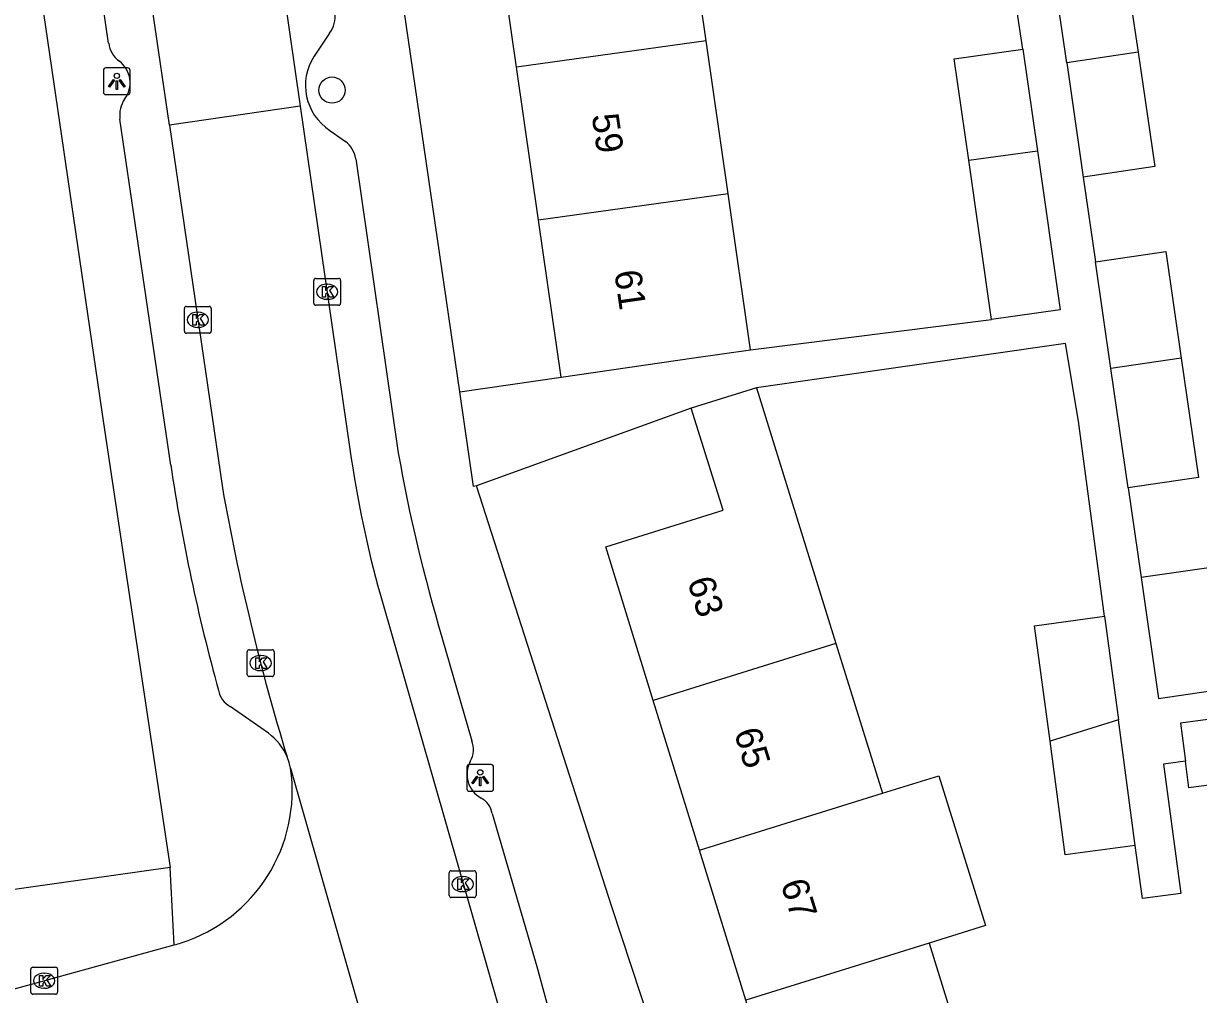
# Model space of a CAD drawing. Extents: x 159053 to 160041, y 380450 to 381422.
# Drawn here: x 159509.92 to 159553.7, y 381000.34 to 381036.52 of the extents above; entities that cross this region are included whole.
import ezdxf

# ---------------------------------------------------------------- set-up
doc = ezdxf.new("R2010")
doc.units = 0
for name, color, linetype in [('IMGEO_Boom', 7, 'Continuous'), ('IMGEO_Kolk', 7, 'Continuous'), ('IMGEO_Lichtpunt', 7, 'Continuous'), ('IMGEO_Pand', 7, 'Continuous'), ('IMGEO_Pand_nummerreeks', 7, 'Continuous'), ('IMGEO_Rijbaan_lokaal_open', 7, 'Continuous'), ('IMGEO_Voetpad_open', 7, 'Continuous')]:
    doc.layers.add(name, color=color, linetype=linetype)

msp = doc.modelspace()

# ---------------------------------------------------------------- linework, layer by layer
at = {"layer": 'IMGEO_Boom'}
msp.add_circle((159521.415, 381034.038), 0.489, dxfattribs=at)
at = {"layer": 'IMGEO_Kolk'}
for p, q in [((159520.809, 381027.022), (159521.661, 381027.022)), ((159520.734, 381026.096), (159520.734, 381026.948)), ((159521.222, 381026.802), (159521.247, 381026.802)), ((159521.735, 381026.948), (159521.735, 381026.096)), ((159521.245, 381026.242), (159521.22, 381026.242)), ((159515.914, 381025.052), (159515.914, 381025.904)), ((159515.989, 381025.978), (159516.841, 381025.978)), ((159516.402, 381025.758), (159516.427, 381025.758)), ((159516.915, 381025.904), (159516.915, 381025.052)), ((159521.661, 381026.022), (159520.809, 381026.022)), ((159516.841, 381024.978), (159515.989, 381024.978)), ((159516.425, 381025.198), (159516.4, 381025.198)), ((159518.254, 381012.26), (159518.254, 381013.112)), ((159518.329, 381013.186), (159519.181, 381013.186)), ((159519.255, 381013.112), (159519.255, 381012.26)), ((159518.742, 381012.966), (159518.767, 381012.966)), ((159519.181, 381012.186), (159518.329, 381012.186)), ((159518.765, 381012.406), (159518.74, 381012.406)), ((159525.785, 381004.025), (159525.785, 381004.877)), ((159525.86, 381004.951), (159526.712, 381004.951)), ((159526.273, 381004.731), (159526.298, 381004.731)), ((159526.786, 381004.877), (159526.786, 381004.025)), ((159526.712, 381003.951), (159525.86, 381003.951)), ((159526.296, 381004.171), (159526.271, 381004.171)), ((159510.19, 381000.424), (159510.19, 381001.276)), ((159510.265, 381001.35), (159511.117, 381001.35)), ((159511.191, 381001.276), (159511.191, 381000.424)), ((159510.678, 381001.13), (159510.703, 381001.13)), ((159511.117, 381000.35), (159510.265, 381000.35)), ((159510.701, 381000.57), (159510.676, 381000.57))]:
    msp.add_line(p, q, dxfattribs=at)
for points in [[(159520.809, 381027.022), (159521.661, 381027.022)], [(159520.734, 381026.096), (159520.734, 381026.948)], [(159521.055, 381026.722), (159521.178, 381026.722), (159521.178, 381026.571), (159521.308, 381026.722), (159521.472, 381026.722), (159521.326, 381026.571), (159521.479, 381026.322), (159521.327, 381026.322), (159521.242, 381026.486), (159521.178, 381026.419), (159521.178, 381026.322), (159521.055, 381026.322), (159521.055, 381026.722)], [(159521.735, 381026.948), (159521.735, 381026.096)], [(159515.914, 381025.052), (159515.914, 381025.904)], [(159515.989, 381025.978), (159516.841, 381025.978)], [(159516.915, 381025.904), (159516.915, 381025.052)], [(159521.661, 381026.022), (159520.809, 381026.022)], [(159516.235, 381025.678), (159516.358, 381025.678), (159516.358, 381025.527), (159516.488, 381025.678), (159516.652, 381025.678), (159516.506, 381025.527), (159516.659, 381025.278), (159516.507, 381025.278), (159516.422, 381025.442), (159516.358, 381025.375), (159516.358, 381025.278), (159516.235, 381025.278), (159516.235, 381025.678)], [(159516.841, 381024.978), (159515.989, 381024.978)], [(159518.254, 381012.26), (159518.254, 381013.112)], [(159518.329, 381013.186), (159519.181, 381013.186)], [(159519.255, 381013.112), (159519.255, 381012.26)], [(159518.575, 381012.886), (159518.698, 381012.886), (159518.698, 381012.735), (159518.828, 381012.886), (159518.992, 381012.886), (159518.846, 381012.735), (159518.999, 381012.486), (159518.847, 381012.486), (159518.762, 381012.65), (159518.698, 381012.583), (159518.698, 381012.486), (159518.575, 381012.486), (159518.575, 381012.886)], [(159519.181, 381012.186), (159518.329, 381012.186)], [(159525.785, 381004.025), (159525.785, 381004.877)], [(159525.86, 381004.951), (159526.712, 381004.951)], [(159526.786, 381004.877), (159526.786, 381004.025)], [(159526.106, 381004.651), (159526.229, 381004.651), (159526.229, 381004.5), (159526.359, 381004.651), (159526.523, 381004.651), (159526.377, 381004.5), (159526.53, 381004.251), (159526.378, 381004.251), (159526.293, 381004.415), (159526.229, 381004.348), (159526.229, 381004.251), (159526.106, 381004.251), (159526.106, 381004.651)], [(159526.712, 381003.951), (159525.86, 381003.951)], [(159510.19, 381000.424), (159510.19, 381001.276)], [(159510.265, 381001.35), (159511.117, 381001.35)], [(159511.191, 381001.276), (159511.191, 381000.424)], [(159510.511, 381001.05), (159510.634, 381001.05), (159510.634, 381000.899), (159510.764, 381001.05), (159510.928, 381001.05), (159510.782, 381000.899), (159510.935, 381000.65), (159510.783, 381000.65), (159510.698, 381000.814), (159510.634, 381000.747), (159510.634, 381000.65), (159510.511, 381000.65), (159510.511, 381001.05)], [(159511.117, 381000.35), (159510.265, 381000.35)]]:
    msp.add_lwpolyline(points, dxfattribs=at)
for centre, start, end in [((159520.811, 381026.946), 91.552, 178.448), ((159520.811, 381026.946), 91.552, 178.448), ((159521.659, 381026.946), 1.552, 88.448), ((159521.659, 381026.946), 1.552, 88.448), ((159515.991, 381025.902), 91.552, 178.448), ((159515.991, 381025.902), 91.552, 178.448), ((159516.839, 381025.902), 1.552, 88.448), ((159516.839, 381025.902), 1.552, 88.448), ((159520.811, 381026.098), 181.552, 268.448), ((159520.811, 381026.098), 181.552, 268.448), ((159521.659, 381026.098), 271.552, 358.448), ((159521.659, 381026.098), 271.552, 358.448), ((159515.991, 381025.054), 181.552, 268.448), ((159515.991, 381025.054), 181.552, 268.448), ((159516.839, 381025.054), 271.552, 358.448), ((159516.839, 381025.054), 271.552, 358.448), ((159518.331, 381013.11), 91.552, 178.448), ((159518.331, 381013.11), 91.552, 178.448), ((159519.179, 381013.11), 1.552, 88.448), ((159519.179, 381013.11), 1.552, 88.448), ((159518.331, 381012.262), 181.552, 268.448), ((159518.331, 381012.262), 181.552, 268.448), ((159519.179, 381012.262), 271.552, 358.448), ((159519.179, 381012.262), 271.552, 358.448), ((159525.862, 381004.875), 91.552, 178.448), ((159525.862, 381004.875), 91.552, 178.448), ((159526.71, 381004.875), 1.552, 88.448), ((159526.71, 381004.875), 1.552, 88.448), ((159525.862, 381004.027), 181.552, 268.448), ((159525.862, 381004.027), 181.552, 268.448), ((159526.71, 381004.027), 271.552, 358.448), ((159526.71, 381004.027), 271.552, 358.448), ((159510.267, 381001.274), 91.552, 178.448), ((159510.267, 381001.274), 91.552, 178.448), ((159511.115, 381001.274), 1.552, 88.448), ((159511.115, 381001.274), 1.552, 88.448), ((159510.267, 381000.426), 181.552, 268.448), ((159510.267, 381000.426), 181.552, 268.448), ((159511.115, 381000.426), 271.552, 358.448), ((159511.115, 381000.426), 271.552, 358.448)]:
    msp.add_arc(centre, 0.0765, start, end, dxfattribs=at)
for centre, major_axis, ratio, start_param, end_param in [((159521.221, 381026.522), (-0.387, 0.002), 0.722429, 4.712389, 7.853982), ((159521.246, 381026.522), (-0.39, 0.002), 0.717154, 1.570796, 4.712389), ((159516.401, 381025.478), (-0.387, 0.002), 0.722429, 4.712389, 7.853982), ((159516.426, 381025.478), (-0.39, 0.002), 0.717154, 1.570796, 4.712389), ((159518.741, 381012.686), (-0.387, 0.002), 0.722429, 4.712389, 7.853982), ((159518.766, 381012.686), (-0.39, 0.002), 0.717154, 1.570796, 4.712389), ((159526.272, 381004.451), (-0.387, 0.002), 0.722429, 4.712389, 7.853982), ((159526.297, 381004.451), (-0.39, 0.002), 0.717154, 1.570796, 4.712389), ((159510.677, 381000.85), (-0.387, 0.002), 0.722429, 4.712389, 7.853982), ((159510.702, 381000.85), (-0.39, 0.002), 0.717154, 1.570796, 4.712389)]:
    msp.add_ellipse(centre, major_axis=major_axis, ratio=ratio, start_param=start_param, end_param=end_param, dxfattribs=at)
at = {"layer": 'IMGEO_Lichtpunt'}
for p, q in [((159512.898, 381034.773), (159512.898, 381033.966)), ((159512.898, 381034.773), (159512.898, 381033.966)), ((159513.8, 381034.868), (159512.992, 381034.868)), ((159513.8, 381034.868), (159512.992, 381034.868)), ((159513.894, 381033.966), (159513.894, 381034.773)), ((159513.894, 381033.966), (159513.894, 381034.773)), ((159512.992, 381033.872), (159513.8, 381033.872)), ((159512.992, 381033.872), (159513.8, 381033.872)), ((159526.439, 381008.814), (159526.439, 381008.007)), ((159526.439, 381008.814), (159526.439, 381008.007)), ((159527.341, 381008.909), (159526.533, 381008.909)), ((159527.341, 381008.909), (159526.533, 381008.909)), ((159527.435, 381008.007), (159527.435, 381008.814)), ((159527.435, 381008.007), (159527.435, 381008.814)), ((159526.533, 381007.913), (159527.341, 381007.913)), ((159526.533, 381007.913), (159527.341, 381007.913))]:
    msp.add_line(p, q, dxfattribs=at)
for points in [[(159513.272, 381034.437), (159513.311, 381034.409), (159513.123, 381034.147), (159513.085, 381034.174), (159513.272, 381034.437)], [(159513.374, 381034.389), (159513.421, 381034.389), (159513.421, 381034.067), (159513.374, 381034.067), (159513.374, 381034.389)], [(159513.484, 381034.409), (159513.522, 381034.436), (159513.709, 381034.174), (159513.67, 381034.146), (159513.484, 381034.409)], [(159526.813, 381008.478), (159526.852, 381008.45), (159526.664, 381008.188), (159526.626, 381008.215), (159526.813, 381008.478)], [(159526.915, 381008.43), (159526.962, 381008.43), (159526.962, 381008.108), (159526.915, 381008.108), (159526.915, 381008.43)], [(159527.025, 381008.45), (159527.063, 381008.477), (159527.25, 381008.215), (159527.211, 381008.187), (159527.025, 381008.45)]]:
    msp.add_lwpolyline(points, dxfattribs=at)
for centre in [(159513.397, 381034.571), (159526.938, 381008.612)]:
    msp.add_circle(centre, 0.0994, dxfattribs=at)
for centre, start, end in [((159512.992, 381034.773), 90, 180), ((159512.992, 381034.773), 90, 180), ((159513.8, 381034.773), 0, 90), ((159513.8, 381034.773), 0, 90), ((159512.992, 381033.966), 180, 270), ((159512.992, 381033.966), 180, 270), ((159513.8, 381033.966), 270, 0), ((159513.8, 381033.966), 270, 360), ((159526.533, 381008.814), 90, 180), ((159526.533, 381008.814), 90, 180), ((159527.341, 381008.814), 0, 90), ((159527.341, 381008.814), 0, 90), ((159526.533, 381008.007), 180, 270), ((159526.533, 381008.007), 180, 270), ((159527.341, 381008.007), 270, 0), ((159527.341, 381008.007), 270, 360)]:
    msp.add_arc(centre, 0.0946, start, end, dxfattribs=at)
at = {"layer": 'IMGEO_Pand'}
for points in [[(159535.353, 381035.877), (159534.532, 381041.576)], [(159528.287, 381034.896), (159527.466, 381040.595)], [(159548.245, 381038.855), (159550.887, 381039.245), (159551.461, 381035.45)], [(159548.793, 381035.056), (159548.245, 381038.855)], [(159535.353, 381035.877), (159528.287, 381034.896)], [(159536.174, 381030.178), (159535.353, 381035.877)], [(159545.141, 381031.423), (159544.597, 381035.199), (159547.155, 381035.568)], [(159547.155, 381035.568), (159547.699, 381031.778)], [(159551.461, 381035.45), (159548.793, 381035.056)], [(159551.461, 381035.45), (159552.077, 381031.189), (159549.408, 381030.795)], [(159548.793, 381035.056), (159549.408, 381030.795)], [(159529.108, 381029.197), (159528.287, 381034.896)], [(159545.141, 381031.423), (159547.699, 381031.778)], [(159545.995, 381025.487), (159545.141, 381031.423)], [(159547.699, 381031.778), (159548.554, 381025.856), (159545.995, 381025.487)], [(159536.174, 381030.178), (159529.108, 381029.197)], [(159537.011, 381024.365), (159536.174, 381030.178)], [(159529.951, 381023.347), (159529.108, 381029.197)], [(159549.864, 381027.64), (159552.483, 381028.019), (159553.056, 381024.051)], [(159550.438, 381023.665), (159549.864, 381027.64)], [(159529.951, 381023.347), (159534.9, 381024.061), (159537.011, 381024.365)], [(159553.056, 381024.051), (159550.438, 381023.665)], [(159553.056, 381024.051), (159553.699, 381019.598), (159551.079, 381019.219)], [(159551.079, 381019.219), (159550.438, 381023.665)], [(159537.231, 381022.938), (159534.805, 381022.185)], [(159537.231, 381022.938), (159540.192, 381013.416)], [(159533.382, 381011.296), (159531.613, 381017.025), (159535.986, 381018.383), (159534.805, 381022.185)], [(159554.806, 381012.513), (159554.264, 381016.262), (159551.563, 381015.872)], [(159551.563, 381015.872), (159552.213, 381011.364), (159554.914, 381011.763), (159554.806, 381012.513)], [(159548.175, 381009.778), (159547.598, 381014.08), (159550.203, 381014.43)], [(159550.203, 381014.43), (159550.721, 381010.57)], [(159540.192, 381013.416), (159533.382, 381011.296)], [(159540.192, 381013.416), (159541.927, 381007.834)], [(159535.107, 381005.712), (159533.382, 381011.296)], [(159556.651, 381010.937), (159553.028, 381010.453), (159553.218, 381009.034)], [(159550.721, 381010.57), (159548.175, 381009.778)], [(159551.348, 381005.893), (159550.721, 381010.57)], [(159551.348, 381005.893), (159548.742, 381005.544), (159548.175, 381009.778)], [(159556.975, 381008.526), (159553.35, 381008.042), (159553.218, 381009.034)], [(159541.927, 381007.834), (159544.034, 381008.49), (159545.77, 381002.909), (159543.663, 381002.253)], [(159535.107, 381005.712), (159541.927, 381007.834)], [(159536.832, 381000.127), (159535.107, 381005.712)], [(159543.663, 381002.253), (159544.363, 381000), (159545.411, 380996.628), (159548.335, 380997.538), (159549.501, 380993.789), (159544.408, 380992.205), (159543.273, 380995.852), (159538.601, 380994.398), (159536.871, 381000), (159536.832, 381000.127)], [(159543.663, 381002.253), (159536.832, 381000.127)]]:
    msp.add_lwpolyline(points, dxfattribs=at)
at = {"layer": 'IMGEO_Rijbaan_lokaal_open'}
for points in [[(159519.631, 381037.591), (159520.233, 381033.434)], [(159515.356, 381032.728), (159514.749, 381036.884)], [(159520.233, 381033.434), (159515.356, 381032.728)], [(159520.233, 381033.434), (159522.084, 381020.653)], [(159515.356, 381032.728), (159517.331, 381019.216)], [(159523.217, 381015.215), (159529.618, 380992.905)], [(159519.873, 381008.767), (159519.819, 381008.982), (159519.743, 381009.189)], [(159519.873, 381008.767), (159524.09, 380993.976)], [(159505.757, 380999.512), (159507.56, 381000), (159510.493, 381000.794), (159515.537, 381002.185)]]:
    msp.add_lwpolyline(points, dxfattribs=at)
for centre, radius, start, end in [((159564.874, 381026.731), 43.22, 188.0847, 195.4536), ((159601.668, 381034.2), 85.658, 190.07433, 196.97678), ((159513.978, 381007.931), 5.954, 287.7766, 8.0686), ((159514.021, 381007.758), 5.776, 285.2168, 287.8974)]:
    msp.add_arc(centre, radius, start, end, dxfattribs=at)
at = {"layer": 'IMGEO_Voetpad_open'}
for points in [[(159526.177, 381022.796), (159513.71, 381108.241), (159513.655, 381108.522)], [(159505.664, 381071.035), (159512.894, 381021.627), (159515.381, 381005.067)], [(159513.092, 381035.788), (159510.774, 381051.692)], [(159547.155, 381035.568), (159546.636, 381039.015)], [(159521.326, 381036.157), (159520.751, 381035.309)], [(159515.408, 381020.062), (159513.513, 381032.959)], [(159521.335, 381032.537), (159521.919, 381032.129)], [(159522.303, 381031.481), (159523.884, 381020.517)], [(159549.408, 381030.795), (159549.864, 381027.64)], [(159537.011, 381024.365), (159545.995, 381025.487)], [(159550.203, 381014.43), (159549.227, 381021.703), (159548.75, 381024.601), (159537.231, 381022.938)], [(159526.177, 381022.796), (159529.951, 381023.347)], [(159526.805, 381019.287), (159526.692, 381019.269), (159526.177, 381022.796)], [(159534.805, 381022.185), (159526.805, 381019.287)], [(159536.175, 380990.447), (159531.838, 381003.607), (159526.805, 381019.287)], [(159551.079, 381019.219), (159551.563, 381015.872)], [(159525.513, 381013.647), (159526.621, 381009.794)], [(159519.045, 381010.071), (159517.625, 381011.069)], [(159553.218, 381009.034), (159552.403, 381008.925), (159553.047, 381004.101), (159551.614, 381003.909), (159551.348, 381005.893)], [(159527.382, 381007.083), (159529.054, 381001.381), (159530.375, 380996.511)], [(159515.381, 381005.067), (159500.763, 381003.012), (159488.332, 381001.222)], [(159515.537, 381002.185), (159515.381, 381005.067)]]:
    msp.add_lwpolyline(points, dxfattribs=at)
for centre, radius, start, end in [((159520.513, 381036.772), 1.019, 322.8909, 8.1868), ((159514.06, 381035.904), 0.974, 186.8164, 234.2333), ((159512.898, 381034.314), 0.995, 322.3301, 53.4509), ((159522.429, 381034.215), 2.003, 146.903, 236.8909), ((159514.577, 381033.107), 1.074, 146.1236, 187.9432), ((159521.22, 381031.277), 1.102, 10.6618, 50.6395), ((159583.887, 381031.117), 60.932, 190.01806, 196.66093), ((159584.16, 381030.249), 69.503, 188.42848, 195.49962), ((159518.04, 381011.833), 0.87, 190.4089, 241.4661), ((159517.78, 381008.352), 2.134, 23.0788, 53.6362), ((159525.817, 381009.466), 0.869, 329.488, 22.182), ((159527.464, 381008.547), 1.018, 152.0098, 241.0503), ((159526.62, 381006.971), 0.77, 8.3362, 62.8713)]:
    msp.add_arc(centre, radius, start, end, dxfattribs=at)

# ---------------------------------------------------------------- texts
at = {"layer": 'IMGEO_Pand_nummerreeks'}
for s, rotation, p in [('59', 278.1977, (159531.091, 381033.104)), ('61', 278.1977, (159531.931, 381027.272)), ('63', 287.1628, (159534.647, 381015.741)), ('65', 287.1628, (159536.386, 381010.109)), ('67', 287.1628, (159538.126, 381004.476))]:
    msp.add_text(s, height=1, rotation=rotation, dxfattribs=at).set_placement(p)

doc.saveas('drawing.dxf')
